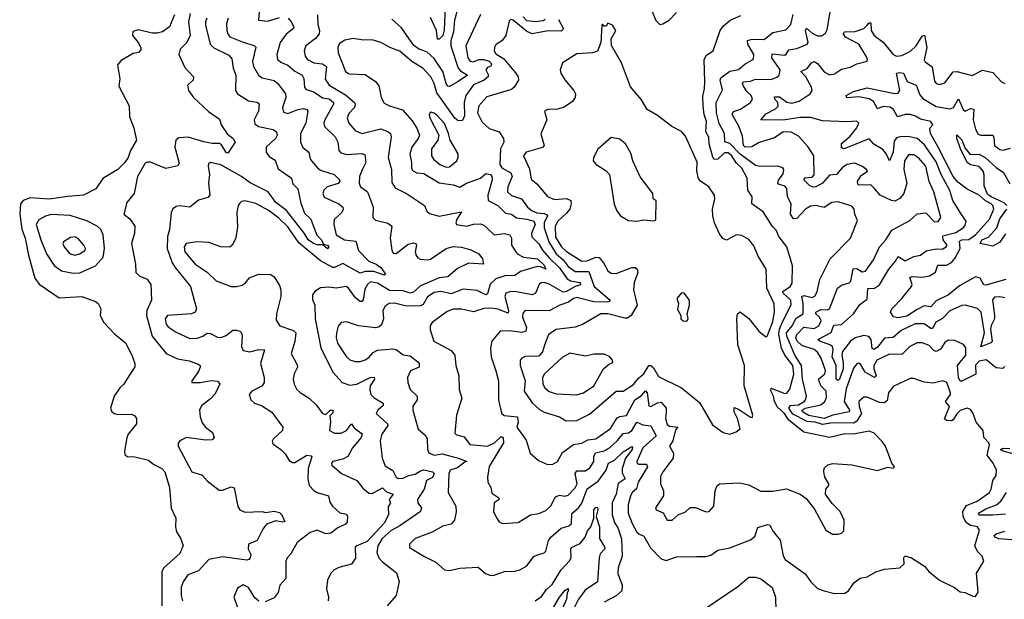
# Model space of a CAD drawing. Extents: x 1603745 to 1745082, y 385868 to 533966.
# Tile 274 of 646: x 1693964 to 1699692, y 430883 to 434257. Entities that reach past the tile are written whole.
import ezdxf

# ---------------------------------------------------------------- set-up
doc = ezdxf.new("R2010")
doc.units = 0

msp = doc.modelspace()

# ---------------------------------------------------------------- linework, layer by layer
at = {"layer": '0CON20XD'}
for points in [[(1695360.3, 434325), (1695353.3, 434253.3), (1695405, 434247.5), (1695475, 434269.2)], [(1696439.5, 434325), (1696434.3, 434195.7), (1696425, 434165.7), (1696404.1, 434144.1), (1696394.1, 434144.1), (1696389.2, 434195), (1696355, 434270.3)], [(1694865.9, 434285), (1694836.7, 434215), (1694795, 434185.6), (1694765, 434178.2), (1694735, 434178.2), (1694655, 434197.5), (1694622.7, 434187.3), (1694621.4, 434165), (1694653.1, 434125), (1694668.6, 434095), (1694668.9, 434081.1), (1694655, 434066), (1694625, 434060), (1694555, 434020), (1694534.3, 433995), (1694546.4, 433913.6), (1694540.7, 433870.7), (1694601.2, 433755), (1694603.9, 433693.9), (1694628.8, 433625), (1694643.3, 433555), (1694608.9, 433495), (1694595, 433454.2), (1694575, 433423.1), (1694534.7, 433385.3), (1694448.1, 433331.9), (1694407, 433273), (1694334.8, 433235.2), (1694245, 433227.4)], [(1694956.2, 434293.8), (1694946.5, 434245), (1694956.8, 434165), (1694936.8, 434125), (1694897.8, 434085), (1694890.4, 434055), (1694925, 433978.6), (1694975.8, 433924.2), (1694974.3, 433905), (1694940, 433875), (1694946, 433845), (1694975.7, 433805), (1695062.3, 433722.3), (1695127.4, 433677.4), (1695135.6, 433645), (1695172.1, 433592.1), (1695206, 433565), (1695218, 433545), (1695175, 433480), (1695165, 433484.3), (1695138.8, 433528.8), (1695127.3, 433537.3), (1695085, 433535.7), (1695035, 433545.3), (1694945, 433573.3), (1694891, 433569), (1694872.4, 433555), (1694867.1, 433515), (1694892.5, 433422.5), (1694884.2, 433405.8), (1694815, 433390.5), (1694725, 433428.2), (1694705, 433428.2), (1694695, 433421.8), (1694649.6, 433345), (1694629.4, 433245), (1694587.4, 433192.6), (1694570, 433125), (1694605, 433098), (1694634.5, 433054.5), (1694632.1, 433015), (1694615.6, 432955), (1694637.5, 432835), (1694640.6, 432785), (1694664, 432764), (1694705, 432746.9), (1694726.9, 432715), (1694730.9, 432625), (1694704.7, 432565), (1694701.2, 432535), (1694735.3, 432415), (1694815.7, 432315), (1694882.7, 432282.7), (1694950.5, 432270.5), (1695002.7, 432252.7), (1695014, 432245), (1695014.4, 432235), (1695005, 432208.6), (1694966, 432155), (1694966.7, 432145), (1695014.6, 432144.6), (1695077.8, 432157.8), (1695115, 432152.9), (1695128.5, 432138.5), (1695101.1, 432078.9), (1695075, 432050), (1695021.3, 432008.7), (1695010, 431985), (1695013.5, 431945), (1695025, 431910.6), (1695045, 431886.2), (1695085.7, 431855), (1695095.7, 431825), (1695085, 431811.9), (1695045, 431810), (1694934.6, 431825.4), (1694895.8, 431805), (1694886.8, 431793.2), (1694885.7, 431775), (1694965, 431625.6), (1695025, 431605.5), (1695055, 431573.3), (1695125, 431518.9), (1695145, 431518.5), (1695195, 431537.3), (1695212.2, 431532.2), (1695234.2, 431424.2), (1695245, 431404.6), (1695275, 431390.8), (1695375, 431394.5), (1695395, 431388), (1695445, 431395.6), (1695475, 431388.2), (1695488.8, 431375), (1695505.8, 431335), (1695495, 431331.5), (1695455, 431340.3), (1695400, 431320), (1695378.7, 431291.3), (1695345.6, 431225), (1695295.6, 431204.4), (1695293.3, 431175), (1695308.5, 431145), (1695305.5, 431125), (1695297.5, 431115), (1695285, 431112.2), (1695145, 431130.8), (1695065, 431115.9), (1695005, 431049.6), (1694943.1, 431025), (1694915.3, 430984.7), (1694904.6, 430955), (1694904.1, 430905), (1694912.1, 430875)], [(1695053.9, 434266.1), (1695046, 434245), (1695045.4, 434225), (1695072.5, 434115), (1695093.5, 434093.5), (1695180.3, 434050.3), (1695198.7, 434028.7), (1695205.4, 433975), (1695220.8, 433935), (1695220.5, 433845), (1695231.8, 433825), (1695295, 433784.7), (1695346.5, 433776.5), (1695357.8, 433767.8), (1695353.8, 433725), (1695329.1, 433675), (1695331.6, 433651.6), (1695354.2, 433635), (1695438.7, 433618.7), (1695458.9, 433605), (1695461.9, 433585), (1695452.2, 433565), (1695397.8, 433515), (1695398.5, 433485), (1695415, 433460.6), (1695449.8, 433439.8), (1695468.1, 433388.1), (1695545.4, 433335.4), (1695552.4, 433302.4), (1695583.3, 433273.3), (1695600, 433190), (1695621, 433131), (1695658.5, 433095), (1695666.5, 433075), (1695693.5, 433003.5), (1695720, 432975), (1695730.9, 432950.9), (1695755, 432945.2), (1695761.8, 432935), (1695755, 432924), (1695727, 432947), (1695695, 432946.1), (1695672.9, 432955), (1695643.3, 432975), (1695621.9, 433011.9), (1695516.6, 433146.6), (1695453.6, 433193.6), (1695409.1, 433255), (1695305, 433307.2), (1695255, 433343.5), (1695135, 433413.1), (1695075, 433425.7), (1695062.4, 433417.6), (1695060, 433405), (1695068.5, 433355), (1695063.6, 433305), (1695070.8, 433235), (1695058.2, 433221.8), (1695005, 433205.6), (1694955, 433165.8), (1694895, 433173.1), (1694875, 433169.2), (1694855, 433156), (1694845.6, 433135), (1694835.4, 433035.4), (1694824.2, 432995.8)], [(1695176.3, 434265), (1695167.6, 434235), (1695170, 434195), (1695174.8, 434174.8), (1695187.6, 434157.6), (1695265, 434125.2), (1695327.5, 434107.5), (1695337.4, 434097.4), (1695318.4, 434015), (1695324.7, 433985), (1695353.2, 433933.2), (1695375, 433918.9), (1695445, 433903.9), (1695466.4, 433885), (1695510.4, 433825), (1695513.2, 433805), (1695492.7, 433745), (1695499.2, 433719.2), (1695525, 433710.8), (1695582, 433735), (1695615, 433740.4), (1695633.8, 433735), (1695641.4, 433725), (1695628.6, 433655), (1695598.8, 433595), (1695597.1, 433545), (1695612.3, 433512.3), (1695646.2, 433486.2), (1695654.6, 433445), (1695696.7, 433395), (1695715, 433381.8), (1695792.9, 433355), (1695824.4, 433325), (1695826.9, 433315), (1695816.2, 433303.8), (1695753.6, 433285), (1695734.5, 433265), (1695727.8, 433245), (1695734.7, 433224.7), (1695820.6, 433185), (1695843.8, 433165), (1695846.3, 433153.7), (1695838.8, 433135), (1695794.2, 433094.2), (1695791.1, 433065), (1695805.6, 433005), (1695852.9, 432975), (1695918.8, 432968.8), (1695935, 432913.5), (1695995, 432851.3), (1696037.8, 432835), (1696065, 432815.3), (1696092, 432775), (1696085, 432770.6), (1696025, 432791), (1695975, 432790.7), (1695945, 432781.9), (1695845, 432837.7), (1695795, 432813.8), (1695785, 432815.2), (1695715, 432853.5), (1695589, 432959), (1695525, 433050.8), (1695472.2, 433102.2), (1695415, 433145.3), (1695338.1, 433188.1), (1695275, 433202.5), (1695255, 433198.6), (1695242.4, 433187.6), (1695234.6, 433175), (1695227.5, 433135), (1695231.5, 433051.5), (1695222.5, 432985), (1695201.1, 432945), (1695186.8, 432933.2), (1695135, 432934.7), (1695065, 432959.7), (1694995.3, 432964.7), (1694932.9, 432955), (1694920.8, 432935), (1694924.6, 432905), (1694985.3, 432835), (1695055, 432786.8), (1695106.4, 432736.4), (1695195, 432703.6), (1695225, 432703.6), (1695257.9, 432712.1), (1695276, 432724), (1695302, 432755), (1695354, 432776), (1695425, 432773.8), (1695445, 432760), (1695475, 432710.8), (1695483.1, 432685), (1695483.4, 432645), (1695457.3, 432545), (1695457.2, 432507.2), (1695477.5, 432475), (1695557.5, 432447.5), (1695570.5, 432435), (1695565.3, 432384.7), (1695544.4, 432315), (1695578.1, 432248.1), (1695579.5, 432235), (1695561.1, 432195), (1695555.6, 432165), (1695561.2, 432135), (1695576.7, 432105), (1695595, 432086.7), (1695648.1, 432055), (1695688.6, 432015), (1695726.2, 431965), (1695745, 431959.2), (1695770.6, 431985), (1695786.9, 431985), (1695785, 431968.6), (1695768.3, 431951.7), (1695773, 431917), (1695766.2, 431865), (1695795, 431850.4), (1695835, 431849.6), (1695866.4, 431865), (1695895, 431903.8), (1695910.9, 431880.9), (1695956.5, 431846.5), (1695950.7, 431825), (1695900.5, 431765), (1695873.2, 431715), (1695845, 431698.4), (1695786.2, 431685), (1695778, 431675), (1695779.2, 431665), (1695835.7, 431615), (1695925, 431575.6), (1695960.5, 431530.5), (1695995, 431500.4), (1696015, 431499.8), (1696075, 431531.4), (1696099, 431509), (1696136, 431495), (1696113.8, 431465), (1696122, 431445), (1696108, 431422), (1696109.1, 431375), (1696083.8, 431326.2), (1695985, 431219.1), (1695925, 431195.6), (1695915, 431186), (1695917.2, 431122.8), (1695895, 431087.5), (1695820.6, 431069.4), (1695794, 431055), (1695774.2, 431035), (1695754.4, 430995.6), (1695748.8, 430945), (1695761.2, 430895), (1695758.8, 430875)], [(1695525.9, 434265.9), (1695544.5, 434245), (1695560, 434215), (1695556.7, 434205), (1695515, 434173.3), (1695479.7, 434125), (1695460, 434055), (1695464.3, 434025), (1695487.5, 434007.5), (1695525, 433991.6), (1695565, 433956.4), (1695607.9, 433935), (1695617.8, 433915), (1695622, 433862), (1695630.1, 433850.1), (1695675, 433838), (1695725, 433803), (1695765, 433795.6), (1695789.5, 433775), (1695790.5, 433765), (1695739.1, 433675), (1695732.8, 433655), (1695736.9, 433635), (1695800.5, 433575), (1695815, 433543.3), (1695820.9, 433495), (1695831.9, 433481.9), (1695865, 433472.9), (1695955, 433478.5), (1695972.5, 433472.5), (1695977.8, 433425), (1695957.4, 433382.6), (1695941.9, 433345), (1695939.5, 433305), (1695947.1, 433285), (1695985, 433257.5), (1695991.9, 433245), (1696020.6, 433165), (1696018, 433105), (1696035, 433090), (1696105, 433072.5), (1696129.2, 433055), (1696120, 432985), (1696130, 432915), (1696137.7, 432897.7), (1696155, 432895.8), (1696225, 432950.7), (1696255, 432958.2), (1696268.8, 432955), (1696273.3, 432945), (1696265.4, 432905), (1696270, 432885), (1696280.3, 432870.3), (1696293.9, 432863.9), (1696335, 432859.3), (1696355, 432864.1), (1696445, 432924.7), (1696485, 432936.2), (1696535, 432933.3), (1696587.8, 432917.8), (1696634.7, 432894.7), (1696656.5, 432865), (1696662.5, 432835), (1696575, 432839.5), (1696511.2, 432808.8), (1696455, 432760.7), (1696405, 432754.1), (1696295, 432708.1)], [(1695695.8, 434285), (1695699.4, 434229.4), (1695708.8, 434195), (1695706.4, 434175), (1695685, 434146.7), (1695629.4, 434105), (1695618.5, 434075), (1695624.6, 434044.6), (1695638.6, 434025), (1695675, 434006.7), (1695725, 434000), (1695749.6, 433985), (1695741.4, 433911.4), (1695765.4, 433875), (1695859.8, 433819.8), (1695911.4, 433775), (1695915.6, 433765), (1695911.9, 433745), (1695878.9, 433711.1), (1695868.4, 433685), (1695878.7, 433655), (1695915, 433611.5), (1695955.4, 433595.4), (1696065, 433620.9), (1696106.3, 433606.3), (1696120.5, 433595), (1696126.2, 433575), (1696108.7, 433455), (1696127.3, 433385), (1696129.8, 433309.8), (1696148.6, 433278.6), (1696214, 433245), (1696320, 433175), (1696333, 433143), (1696349.1, 433129.1), (1696405, 433113.7), (1696535, 433138), (1696506.4, 433095), (1696501.9, 433075), (1696505.8, 433065.8), (1696565, 433056.1), (1696605, 433067.8), (1696645, 433068), (1696665, 433060.9), (1696684.2, 433044.2), (1696725.3, 433005.3), (1696785, 433012.9), (1696815.2, 433005.2), (1696826.1, 432986.1), (1696824.4, 432944.4), (1696858.5, 432895), (1696894.8, 432874.8), (1696976.2, 432865), (1697015, 432827.7), (1697025.5, 432804.5), (1696995, 432818.5), (1696975, 432820.5), (1696878.4, 432791.6), (1696845, 432768.6), (1696786, 432766), (1696735, 432749.3), (1696701.8, 432718.2), (1696685, 432660.8), (1696675, 432655.5), (1696625, 432681.1), (1696545, 432688.6), (1696475, 432661.9), (1696415, 432674.4), (1696375, 432669.1), (1696336.9, 432643.1), (1696310.8, 432599.2), (1696295, 432591.1), (1696215, 432589.6), (1696145, 432606.8), (1696114.2, 432605.8), (1696090.9, 432589.1), (1696076.4, 432565), (1696080.4, 432515), (1696068.8, 432481.2), (1696055, 432469.5), (1696033.6, 432463.6), (1695935.4, 432474.6), (1695865, 432498), (1695835, 432494.4), (1695816.7, 432473.3), (1695807.1, 432435), (1695805.8, 432405), (1695813.1, 432375), (1695864.5, 432294.5), (1695885, 432278.2), (1695915, 432267.6), (1695945, 432267.8), (1695975, 432277.3), (1695995, 432290.4), (1696020.1, 432319.9), (1696045, 432332.7), (1696135, 432341.5), (1696155, 432338.1), (1696195, 432305.5), (1696235, 432301.1), (1696280.5, 432265), (1696287.7, 432255), (1696288.9, 432235), (1696236.8, 432213.2), (1696220.9, 432175), (1696222.5, 432145), (1696235.6, 432105), (1696277.1, 432065), (1696276.2, 432045), (1696251.9, 432008.1), (1696250.5, 431985), (1696282.8, 431872.8), (1696320.9, 431840.9), (1696335, 431816.7), (1696337.5, 431755), (1696345, 431736), (1696375, 431722.7), (1696421.1, 431731.1), (1696523.5, 431703.5), (1696565.7, 431685), (1696555, 431682.9), (1696510.9, 431649.1), (1696469.4, 431635), (1696460, 431615), (1696457.8, 431505), (1696501.9, 431425), (1696503, 431393), (1696494.4, 431345), (1696475, 431321.1), (1696425, 431309.2), (1696363.5, 431273.5), (1696265, 431238), (1696231.4, 431205), (1696232, 431185), (1696315, 431133.9), (1696385, 431100), (1696435, 431055.7), (1696465, 431051.9), (1696524.2, 431064.2), (1696631.4, 431071.4), (1696674.6, 431034.6), (1696705, 431021.9), (1696725, 431023.3), (1696785, 431044.5), (1696845, 431047.1), (1696874, 431055), (1696913.4, 431076.6), (1696955, 431132.9), (1696978.2, 431141.8), (1697015, 431154.2), (1697025.6, 431164.4), (1697041.3, 431225), (1697053.6, 431245), (1697113.4, 431296.6), (1697158.9, 431311.1), (1697174.7, 431325), (1697176.9, 431383.1), (1697214.5, 431415.5), (1697235, 431443.1), (1697265, 431525.5), (1697328.5, 431571.5), (1697376.7, 431635), (1697390.4, 431675), (1697425, 431694.2), (1697475, 431741.6), (1697525, 431773.5), (1697529.9, 431769.9), (1697527.1, 431755), (1697489.3, 431705), (1697469.3, 431645), (1697469.5, 431619.5), (1697486.7, 431585), (1697445, 431556.7), (1697434, 431495), (1697410.5, 431445), (1697410.4, 431375), (1697425, 431331.2), (1697446.7, 431295), (1697465.3, 431235), (1697468.7, 431135), (1697445, 431066.7), (1697444.1, 431034.1), (1697469.7, 430965), (1697466.9, 430933.1), (1697435, 430902.9), (1697363.9, 430866.1)], [(1696645, 434286.7), (1696558.9, 434105), (1696572.2, 434035), (1696585.6, 434015), (1696605, 434011.6), (1696635, 434024.4), (1696665, 434025.2), (1696695, 434015.2), (1696704.7, 434005), (1696709.2, 433995), (1696705, 433985.8), (1696685, 433979.6), (1696675.4, 433965), (1696688.7, 433938.7), (1696688.8, 433925), (1696665.7, 433904.3), (1696605, 433878.5), (1696559.6, 433815), (1696550, 433775), (1696552.5, 433697.5), (1696539.6, 433670.4), (1696515, 433668.8), (1696495, 433684), (1696425, 433782.1), (1696390.5, 433830.5), (1696375.4, 433885.4), (1696356.9, 433925), (1696310.4, 433975), (1696245, 434013), (1696175, 434074), (1696122.9, 434092.9), (1696065, 434124.7), (1696015, 434140.3), (1695965, 434138.2), (1695905, 434147.9), (1695855, 434138.2), (1695822.9, 434117.1), (1695815.3, 434094.7), (1695816.9, 434065), (1695858.9, 433955), (1695881.9, 433941.9), (1695975, 433938.7), (1696035, 433896.4), (1696052.9, 433872.9), (1696066.2, 433805), (1696085, 433771.4), (1696114.7, 433754.7), (1696191.7, 433731.7), (1696247.8, 433667.8), (1696274.2, 433625), (1696289.7, 433585), (1696282.8, 433565), (1696245.6, 433514.4), (1696233.4, 433475), (1696243.3, 433425), (1696242.8, 433395), (1696249.5, 433379.5), (1696274.5, 433365.5), (1696315, 433360.9), (1696405, 433307.5), (1696485.3, 433295.3), (1696525, 433282.9), (1696564.1, 433305.9), (1696644.2, 433335), (1696675, 433360.9), (1696702.2, 433355), (1696710.4, 433345), (1696713.4, 433325), (1696687.9, 433235), (1696688.8, 433205), (1696745.2, 433175.2), (1696790.7, 433130.7), (1696825, 433125.9), (1696855, 433103.5), (1696915, 433096.7), (1696955.3, 433085), (1696963.8, 433065), (1696942.2, 433015), (1696943.2, 432993.2), (1696985, 432951.5), (1697006.4, 432915), (1697045, 432871.3), (1697105, 432813.2), (1697148.7, 432748.7), (1697167.7, 432737.7), (1697225, 432727.1), (1697226.2, 432713.8), (1697195, 432704.8), (1697145, 432675.2), (1697125, 432670.8), (1697045, 432717.8), (1697015, 432726.5), (1696997.5, 432725), (1696987.1, 432715), (1696965, 432665.8), (1696945.3, 432654.7), (1696845, 432674.8), (1696815, 432673.5), (1696792.2, 432665), (1696786.9, 432645), (1696807.3, 432565), (1696805, 432548.1), (1696745, 432572.8), (1696705, 432578.6), (1696664.8, 432575.2), (1696605, 432555.9), (1696535, 432572.7), (1696485, 432571.8), (1696451.5, 432558.5), (1696362.9, 432495), (1696351.4, 432475), (1696352.1, 432452.1), (1696374.3, 432385), (1696475, 432331.2), (1696496.5, 432305), (1696502.2, 432245), (1696518.1, 432185), (1696520.6, 432105), (1696535.9, 432054.1), (1696505.6, 431954.4), (1696495, 431851.2), (1696505, 431841.5), (1696550, 431830), (1696583.8, 431783.8), (1696686, 431775), (1696726.1, 431793.9), (1696765, 431830.4), (1696776.7, 431825), (1696778.1, 431795), (1696695, 431656.7), (1696685.7, 431595), (1696687.5, 431565), (1696704.3, 431535), (1696710.7, 431500.7), (1696751.2, 431475), (1696753.8, 431465), (1696724.3, 431445), (1696720, 431395), (1696737.1, 431357.1), (1696753.8, 431335), (1696772.5, 431325), (1696865, 431330), (1696935, 431374.2), (1696985, 431382.9), (1697025, 431400), (1697055, 431427.5), (1697081, 431479), (1697105, 431490), (1697135, 431484.7), (1697155, 431489.3), (1697195, 431532.5), (1697206.6, 431555), (1697196.5, 431615), (1697205, 431632), (1697255, 431631.3), (1697281.2, 431648.8)], [(1696508, 434302), (1696493.7, 434255), (1696488.7, 434185), (1696472.8, 434135), (1696471.5, 434105), (1696514.7, 433974.7), (1696528.6, 433958.6), (1696569.2, 433935), (1696515, 433897.1), (1696465, 433868.2), (1696455, 433869.1), (1696444.8, 433884.8), (1696425.7, 433955.7), (1696375, 434030.3), (1696335, 434067.2), (1696285, 434086.6), (1696256.3, 434106.3), (1696185, 434209.5), (1696130, 434260)], [(1697098.9, 434258.9), (1697126.8, 434203.2), (1697115, 434190), (1697037.9, 434192.1), (1696945, 434174.7), (1696915, 434187.4), (1696835, 434254.4), (1696821.9, 434258.1), (1696812.2, 434247.8), (1696792.5, 434165), (1696770, 434135), (1696735, 434110.8), (1696725.6, 434095), (1696723.8, 434075), (1696735, 434059.1), (1696779.8, 434029.8), (1696848.6, 433948.6), (1696864.2, 433925), (1696866.2, 433905), (1696841.4, 433865), (1696825, 433850.6), (1696682.4, 433807.6), (1696634.4, 433755), (1696627.8, 433715), (1696655, 433660.8), (1696695, 433622.9), (1696754.3, 433604.3), (1696778, 433565), (1696780.8, 433545), (1696761.2, 433505), (1696756.7, 433415), (1696769.1, 433395), (1696820.8, 433365), (1696829.7, 433345), (1696803.8, 433285), (1696801.1, 433255), (1696825, 433233.8), (1696883.6, 433213.6), (1696918.4, 433165), (1696945.9, 433145), (1696972.3, 433132.3), (1697015, 433128.5), (1697030.8, 433120.8), (1697034.7, 433115), (1697015.7, 433075), (1697014.9, 433045), (1697043.2, 432963.2), (1697085.5, 432895), (1697125, 432859.8), (1697155, 432820.5), (1697195, 432791.9), (1697275, 432791.8), (1697305.3, 432705), (1697400, 432625), (1697390.8, 432615), (1697377.7, 432612.3), (1697305, 432615.5), (1697205, 432640.2), (1697185, 432634.7), (1697157.5, 432612.5), (1697107.1, 432595), (1697045, 432562.1), (1696905, 432564.4), (1696891.8, 432548.2), (1696890, 432525), (1696912.2, 432465), (1696908.8, 432445), (1696885, 432436.2), (1696814.2, 432445.8), (1696760, 432445), (1696711.1, 432385), (1696703.3, 432345), (1696707.5, 432295), (1696733.2, 432213.2), (1696749.1, 432155), (1696750.4, 432045), (1696766.6, 431966.6), (1696783.2, 431953.2), (1696859.2, 431945), (1696864.2, 431915), (1696855.6, 431885), (1696910.2, 431810.2), (1696933.1, 431735), (1696982.2, 431692.2), (1697035, 431668.9), (1697065, 431670), (1697092.5, 431685), (1697121.5, 431738.5), (1697185, 431784.4), (1697235, 431791.9), (1697268.9, 431811.1), (1697315, 431817.5), (1697401.8, 431878.2), (1697439.6, 431940.4), (1697455, 431948.4), (1697495, 431953.5), (1697543.4, 432045), (1697580.6, 432069.4), (1697605, 432096.5), (1697615.2, 432085), (1697625, 432010), (1697635, 432006.2), (1697675, 432027.5), (1697695, 432030), (1697724.3, 431995), (1697725.2, 431975.2), (1697721.2, 431935), (1697731, 431901), (1697745, 431891.9), (1697792.5, 431885), (1697779.8, 431870.2), (1697763.5, 431806.5), (1697744.3, 431775), (1697768.5, 431735), (1697765.5, 431705), (1697705.6, 431625), (1697692.1, 431597.9), (1697691.5, 431555), (1697708.9, 431515), (1697710, 431485), (1697663.3, 431415), (1697667.5, 431405), (1697707.1, 431387.1), (1697731.4, 431345), (1697760, 431345), (1697794.2, 431375.8), (1697836.5, 431393.5), (1697865, 431418.1), (1697895, 431416.9), (1697955, 431392), (1697975, 431394.5), (1698002.9, 431425), (1698010.8, 431515), (1698018.8, 431541.2), (1698035, 431555.8), (1698151.3, 431561.3), (1698205, 431549.2), (1698275, 431513.1), (1698345, 431512), (1698425, 431527.1), (1698505, 431495.7), (1698539.7, 431469.7), (1698588.7, 431408.7), (1698652.9, 431285), (1698692.8, 431262.8)], [(1697021.2, 434258.8), (1697008.8, 434251.2), (1696965, 434244.5), (1696915, 434250), (1696893.3, 434273.3)], [(1697639.2, 434315), (1697665, 434252.5), (1697688.3, 434228.3)], [(1697688.3, 434228.3), (1697705, 434232.5), (1697742.5, 434255), (1697785, 434298)], [(1698692.8, 431262.8), (1698725, 431263.1), (1698745, 431269.2), (1698757.5, 431282.5), (1698760.5, 431345), (1698736.2, 431395), (1698690.8, 431440.8), (1698651.4, 431495), (1698653.3, 431525), (1698671.2, 431545), (1698672, 431555), (1698648.8, 431595), (1698641.2, 431625), (1698643.9, 431646.1), (1698665, 431666.7), (1698695, 431673.8), (1698805, 431666), (1698955, 431634), (1699015, 431653.3), (1699045, 431647.5), (1699052.5, 431655), (1699037.5, 431675), (1699000, 431775), (1698982, 431802), (1698935, 431850), (1698905, 431862.2), (1698815.3, 431844.7), (1698765, 431847.5), (1698675, 431825.3), (1698526.3, 431856.3), (1698437.2, 431927.2), (1698414.2, 431965), (1698371.7, 432001.7), (1698355.2, 432035.2), (1698349.4, 432065), (1698333.6, 432096.4), (1698335, 432112.9), (1698415, 432081.7), (1698426.6, 432083.4), (1698445, 432105.6), (1698466.7, 432193.3), (1698461.2, 432245), (1698415.1, 432305), (1698395.7, 432345), (1698380, 432425), (1698384.2, 432455.8), (1698400.7, 432499.3), (1698451.7, 432598.3), (1698449.5, 432625), (1698406, 432665), (1698403.3, 432675), (1698446.9, 432705), (1698457, 432723), (1698460, 432825), (1698426.9, 432935), (1698381.1, 432995), (1698365, 433031.9), (1698343.1, 433053.1), (1698289.2, 433139.2), (1698224.1, 433185), (1698225.5, 433225), (1698200.9, 433265), (1698195.3, 433335), (1698165, 433392.5), (1698132.9, 433422.9), (1698107.3, 433465), (1698085, 433482.4), (1698065, 433481.2), (1698025, 433444.3), (1698005, 433443.9), (1697996.3, 433456.3), (1697975.2, 433535), (1697973.7, 433573.7), (1697955.2, 433605.2), (1697959.5, 433665), (1697946.8, 433705), (1697940.9, 433755), (1697938.1, 433811.9), (1697948.4, 433855), (1697950, 433895), (1697945.3, 434025), (1697959.9, 434050.1), (1697998.1, 434075), (1698040, 434195), (1698058.3, 434221.7), (1698096.3, 434253.7), (1698158.9, 434281.1)], [(1699525, 430900), (1699540, 430925), (1699530, 431035), (1699572.5, 431105), (1699563.6, 431133.6), (1699535, 431162.5), (1699520, 431195), (1699547.5, 431285), (1699535, 431305.5), (1699495, 431312.9), (1699470.4, 431330.4), (1699453.4, 431363.4), (1699450.4, 431395), (1699471.2, 431428.8), (1699534.3, 431455), (1699605.4, 431505), (1699615.4, 431525), (1699625.3, 431575), (1699644.6, 431605), (1699646.2, 431635), (1699626.7, 431675), (1699592.9, 431722.9), (1699605, 431783.3), (1699602.3, 431795), (1699573.1, 431825), (1699568, 431865), (1699528, 431915), (1699511.4, 431965), (1699495, 431988), (1699475, 431995.7), (1699435, 431981.6), (1699415, 431963.1), (1699395, 431927.3), (1699385, 431921.9), (1699356, 431925), (1699343.1, 431933.1), (1699372.4, 432005), (1699350.3, 432035), (1699378.8, 432075), (1699379.7, 432085), (1699357.5, 432145), (1699335, 432155.7), (1699277.6, 432142.4), (1699225, 432146.4), (1699165, 432168.5), (1699145, 432168.5), (1699045, 432122.2), (1699018.5, 432085), (1699010, 432040), (1698995, 432026.7), (1698965, 432028.2), (1698895, 432060.9), (1698875, 432060), (1698845.3, 432034.7), (1698847.3, 432005), (1698860.6, 431965), (1698835, 431919.5), (1698815, 431908), (1698695, 431909.8), (1698635, 431901.5), (1698591.9, 431915), (1698545, 431919), (1698461.3, 431961.3), (1698439.4, 431995), (1698447.9, 432012.1), (1698494.5, 432015.5), (1698527.1, 432035), (1698536.4, 432045), (1698540.3, 432065), (1698517.2, 432165), (1698512, 432245), (1698473, 432305), (1698444.3, 432375), (1698426.5, 432415), (1698424.4, 432435), (1698457, 432475), (1698480.7, 432519.3), (1698521.7, 432545), (1698522.7, 432605), (1698514.1, 432645.9), (1698527.9, 432652.1), (1698575, 432640), (1698591.1, 432648.9), (1698604, 432675), (1698619.2, 432745), (1698678.8, 432865), (1698798.1, 432985), (1698838.1, 433088.1), (1698823.1, 433125), (1698818.5, 433155), (1698805, 433171.4), (1698725, 433197.8), (1698687.9, 433192.1), (1698645, 433164.4), (1698596.3, 433176.3), (1698565, 433171.5), (1698535, 433153.5), (1698485, 433099.6), (1698465, 433098.2), (1698449.1, 433125), (1698452.6, 433185), (1698431.2, 433225), (1698426.4, 433275), (1698415, 433287.3), (1698378.9, 433298.9), (1698374.4, 433305), (1698377.6, 433322.4), (1698405, 433360), (1698408.6, 433385), (1698403.8, 433395), (1698375.4, 433405.4), (1698273, 433403), (1698245, 433408.2), (1698155, 433473.9), (1698095, 433536), (1698066.2, 433546.2), (1698064, 433595), (1698033.2, 433653.2), (1698017.7, 433715), (1698015.7, 433774.3), (1698052.1, 433847.9), (1698039.4, 433905), (1698042.3, 433917.7), (1698095, 433957.1), (1698145, 433966.1), (1698182.2, 433997.8), (1698232.2, 434027.8), (1698235.4, 434055), (1698200, 434115), (1698197.5, 434135), (1698225, 434144.2), (1698295, 434142.2), (1698345, 434182.8), (1698421.9, 434198.1), (1698450.1, 434229.9), (1698463.4, 434286.6)], [(1698936.7, 433275), (1698915, 433295.5), (1698845, 433294), (1698839, 433299), (1698837.6, 433315), (1698860.2, 433349.8), (1698895.6, 433375), (1698891.1, 433385), (1698863.1, 433405), (1698822.2, 433422.2), (1698775, 433414.1), (1698749.4, 433395), (1698715, 433355.3), (1698675, 433351.4), (1698633.8, 433306.2), (1698595, 433283.7), (1698581.7, 433281.7), (1698560, 433290), (1698524.8, 433325.2), (1698532.7, 433337.3), (1698575, 433340.9), (1698585, 433353.5), (1698583.8, 433463.8), (1698548.3, 433518.3), (1698495, 433579.5), (1698453, 433603), (1698405.2, 433604.8), (1698355, 433568.9), (1698265, 433541.3), (1698223.8, 433516.2), (1698185, 433515.1), (1698174.2, 433525), (1698169.8, 433579.8), (1698148, 433638), (1698109.8, 433705), (1698116.7, 433723.3), (1698156.7, 433736.7), (1698216, 433775), (1698227.1, 433795), (1698220, 433815), (1698196.7, 433836.7), (1698175, 433869.6), (1698169.8, 433885), (1698173.1, 433895), (1698215, 433899.7), (1698245, 433910.5), (1698335, 433909.7), (1698368.3, 433921.7), (1698382.9, 433935), (1698387.8, 433965), (1698339, 434035), (1698342, 434058), (1698415, 434051), (1698423.8, 434056.2), (1698437.6, 434082.4), (1698485, 434088.3), (1698545.7, 434114.3), (1698551.3, 434125), (1698535.7, 434195), (1698541.7, 434208.3), (1698575, 434179), (1698605, 434162.7), (1698627.8, 434162.2), (1698651.3, 434178.7), (1698661.7, 434198.3), (1698679.6, 434300.4)], [(1698095, 431844.5), (1698132.4, 431857.6), (1698156, 431875), (1698140.7, 431935), (1698120, 431975), (1698121.1, 431998.9), (1698145, 431990), (1698215, 431943.8), (1698225, 431942.5), (1698228.8, 431955), (1698179.2, 432125), (1698180, 432245), (1698142.7, 432365), (1698136.2, 432515), (1698140, 432545), (1698155, 432557.5), (1698205, 432518), (1698263.9, 432443.9), (1698305, 432412), (1698315, 432418), (1698345, 432499.5), (1698355.2, 432555.2), (1698352.8, 432602.8), (1698310, 432695), (1698306.1, 432805), (1698259.8, 432879.8), (1698235, 432940), (1698205, 432977.8), (1698165, 433000.8), (1698135, 433004), (1698075, 432973.3), (1698055, 432983.8), (1698035, 433010), (1698005.8, 433075), (1697997.1, 433115), (1697994.2, 433155), (1698008, 433215), (1698005.8, 433235.8), (1697973.8, 433285), (1697925, 433317.8), (1697912.7, 433332.7), (1697904, 433375), (1697905, 433427.5), (1697838.2, 433578.2), (1697815, 433605.6), (1697757.5, 433635), (1697675, 433700), (1697615, 433734.5), (1697580.6, 433790.6), (1697516.9, 433866.9), (1697465.5, 434005), (1697407.6, 434107.6), (1697404.2, 434145.8), (1697431.2, 434195), (1697412.5, 434225), (1697385, 434237.5), (1697375, 434220), (1697365, 434220), (1697355, 434230), (1697350, 434225), (1697345.8, 434125), (1697325.7, 434074.3), (1697295.7, 434064.3), (1697205, 434059.1), (1697122.5, 434005), (1697109.2, 433965), (1697111.4, 433945), (1697136.2, 433906.2), (1697188.6, 433845), (1697198, 433825), (1697195.9, 433804.1), (1697179.4, 433780.6), (1697132.2, 433747.8), (1697095, 433737.1), (1697035, 433733.8), (1697016.7, 433725), (1697030, 433675), (1696996.6, 433593.4), (1697014.4, 433525), (1697005, 433513.1), (1696911.4, 433485), (1696895.6, 433465), (1696929.6, 433389.6), (1696938.8, 433328.8), (1696972.1, 433302.1), (1697035, 433228.5), (1697075, 433210.9), (1697145, 433217.1), (1697170, 433205), (1697172.5, 433185), (1697164.7, 433155), (1697145, 433130), (1697094.3, 433085), (1697078.3, 433055), (1697080.8, 432990.8), (1697115.7, 432935.7), (1697145, 432907.7), (1697235, 432852.1), (1697265, 432853.3), (1697315, 432875.3), (1697335, 432872.2), (1697361.1, 432841.1), (1697384.7, 432794.7), (1697405, 432781.9), (1697435, 432780.4), (1697525, 432815.5), (1697545, 432814.3), (1697555.6, 432805), (1697560, 432785), (1697539.5, 432725), (1697535.5, 432684.5), (1697555.4, 432595), (1697520.8, 432535), (1697499.9, 432520.1), (1697485, 432519.2), (1697384.8, 432544.8), (1697345, 432545.3), (1697237.4, 432482.6), (1697195, 432467.3), (1697085, 432453.2), (1697040.9, 432425), (1697017.4, 432362.6), (1697005, 432324.3), (1696985, 432299.1), (1696905, 432296.2), (1696885, 432287.8), (1696875.6, 432275), (1696875.4, 432245), (1696905.2, 432155.2), (1696899.1, 432095), (1696946.2, 432026.2), (1696988.5, 431988.5), (1697015, 431972.7), (1697105.3, 431945.3), (1697142.6, 431922.6), (1697205, 431923.2), (1697279, 431961), (1697435, 432095.6), (1697475, 432095.6), (1697535, 432134.5), (1697566.6, 432173.4), (1697596, 432195), (1697625, 432244.6), (1697635, 432244.7), (1697651, 432231), (1697680.2, 432180.2), (1697814.5, 432114.5), (1697918.7, 432028.7), (1697995, 431899.2), (1698056.2, 431855), (1698095, 431844.5)], [(1699634.8, 432535.2), (1699635.2, 432515), (1699615, 432477.5), (1699611.1, 432455), (1699621.4, 432385), (1699614.3, 432375.7), (1699555, 432353.3), (1699577.1, 432435), (1699557.4, 432555), (1699535, 432576.2), (1699466.3, 432596.3), (1699445, 432593.5), (1699375, 432563.1), (1699331.6, 432518.4), (1699294, 432496), (1699275, 432458.8), (1699265, 432458.9), (1699225, 432487.4), (1699172.8, 432487.2), (1699092.4, 432447.6), (1699045, 432408), (1698995, 432403.3), (1698955, 432350.5), (1698935, 432337.2), (1698924, 432344), (1698917, 432395), (1698903.8, 432413.8), (1698875, 432418.4), (1698825.1, 432404.9), (1698797.4, 432385), (1698751, 432325), (1698746.7, 432305), (1698755, 432260), (1698753.8, 432225), (1698732.9, 432165), (1698725, 432157.1), (1698714.1, 432164.1), (1698713.5, 432245), (1698691.1, 432295), (1698696.2, 432335), (1698691.7, 432355), (1698677.9, 432365), (1698618.6, 432385), (1698607.5, 432395), (1698684.6, 432435.4), (1698700.1, 432479.9), (1698745, 432482.9), (1698815.6, 432545), (1698851, 432599), (1698895, 432631.1), (1698898.3, 432691.7), (1698936, 432695), (1698966.7, 432713.3), (1699019.6, 432805), (1699059.3, 432850.7), (1699075, 432878.5), (1699116.1, 432853.9), (1699165, 432878.4), (1699205, 432886.9), (1699237.8, 432912.2), (1699295, 432923.3), (1699329.5, 432920.5), (1699354.5, 432935), (1699359.3, 432945), (1699335.5, 432975), (1699335, 432998.8), (1699410.9, 433019.1), (1699453.3, 433045), (1699465, 433059.2), (1699469.5, 433085), (1699443.3, 433123.3), (1699392.6, 433205), (1699375, 433262.9), (1699325.4, 433355.4), (1699295, 433429.2), (1699227.9, 433527.9), (1699185.9, 433565), (1699133.2, 433576.8), (1699085, 433576), (1699065, 433569.1), (1699050.3, 433549.7), (1699044.8, 433485.2), (1699025, 433436), (1699006.9, 433475), (1698985, 433501.8), (1698932.7, 433532.7), (1698905, 433562.9), (1698765, 433507.8), (1698755, 433505.4), (1698745, 433512.2), (1698744.4, 433535.6), (1698795, 433578.9), (1698835, 433628.5), (1698845.3, 433655), (1698835, 433667.1), (1698775, 433662.7), (1698635, 433667.6), (1698565, 433688), (1698505, 433688.3), (1698405, 433672.3), (1698276.2, 433675), (1698305, 433708.4), (1698361.3, 433738.7), (1698375.5, 433754.5), (1698374.4, 433774.4), (1698356.8, 433795), (1698355, 433808.9), (1698385, 433807.6), (1698427.4, 433777.4), (1698455, 433771.9), (1698498, 433782), (1698563.2, 433825), (1698574.2, 433845), (1698570.8, 433865), (1698537.3, 433925), (1698507.5, 433955), (1698545, 433972.3), (1698570.5, 434005), (1698585, 434013.5), (1698605, 434001.1), (1698645, 433953.2), (1698675, 433936.4), (1698705, 433942.5), (1698745, 433969.4), (1698795, 433980), (1698835, 434000), (1698893.3, 434015), (1698895.6, 434025), (1698887.7, 434045), (1698845, 434114), (1698768.5, 434155), (1698754.2, 434175.8), (1698763.4, 434186.6), (1698825, 434187.5), (1698874.8, 434205.2), (1698895, 434224.5), (1698905, 434238.2), (1698915, 434239.4), (1698918.4, 434195), (1698935, 434164.1), (1698986.7, 434126.7), (1699044.7, 434055), (1699065, 434044.7), (1699095, 434048.2), (1699145.4, 434074.6), (1699178.8, 434105), (1699215, 434160.8), (1699226.9, 434166.9), (1699241.7, 434095), (1699225, 434023.3), (1699231.7, 434011.7), (1699271.8, 433981.8), (1699285, 433898.8), (1699295.5, 433885.5), (1699315, 433880.6), (1699345, 433888.6), (1699395, 433953.6), (1699415, 433954.6), (1699505, 433932.2), (1699565, 433962.5), (1699625, 433948.8), (1699675, 433896.2), (1699695, 433886.2)], [(1699700, 432745), (1699585, 432711.3), (1699573.6, 432713.6), (1699552.2, 432752.2), (1699525, 432759.5), (1699431.9, 432708.1), (1699367.1, 432655), (1699295, 432620), (1699265, 432586.5), (1699225, 432590.6), (1699185, 432569.3), (1699125, 432532), (1699075, 432522.2), (1699047.9, 432527.9), (1699030, 432555), (1699037.1, 432575), (1699095, 432633.8), (1699152.7, 432705), (1699155.9, 432715.9), (1699142.7, 432757.3), (1699155, 432762.5), (1699215, 432758.9), (1699256, 432766), (1699291.7, 432788.3), (1699305, 432829.1), (1699355, 432827.7), (1699385, 432843.5), (1699405, 432866.3), (1699435.4, 432925), (1699431.5, 432968.5), (1699445, 432975.4), (1699485, 432977.2), (1699524.8, 433005), (1699605, 433096.4), (1699631.1, 433155), (1699626.1, 433175), (1699615.8, 433185), (1699582.7, 433202.7), (1699545, 433234.8), (1699475, 433269.6), (1699421, 433311), (1699395, 433344.7), (1699308.1, 433515), (1699262.3, 433595), (1699259.2, 433625), (1699275.6, 433645), (1699264, 433665), (1699205, 433677.6), (1699175, 433696.2), (1699145, 433704.3), (1699114.5, 433705.5), (1699071.5, 433691.5), (1699048.1, 433735), (1699028.5, 433748.5), (1698988, 433752), (1698955, 433738.9), (1698930.8, 433780.8), (1698905, 433796.2), (1698845, 433807.5), (1698775, 433802.5), (1698772, 433815), (1698815, 433839.7), (1698895, 433860.8), (1699055, 433828.3), (1699075, 433828.9), (1699083.6, 433845), (1699064.1, 433945.9), (1699085, 433950.4), (1699105.6, 433945), (1699127, 433897), (1699180, 433875), (1699199.9, 433819.9), (1699217.9, 433797.9), (1699295, 433752.3), (1699377.7, 433737.7), (1699395.9, 433745), (1699425, 433795.6), (1699452.7, 433735), (1699463.8, 433725), (1699495, 433740.2), (1699515, 433735.6), (1699511.4, 433675), (1699525, 433620.6), (1699540.3, 433590.3), (1699555, 433584.7), (1699624.7, 433584.7), (1699631.7, 433571.7), (1699635.6, 433525), (1699665, 433501.5), (1699685, 433496.7), (1699728.3, 433508.3)], [(1696445, 433399), (1696465, 433400.8), (1696506.9, 433435), (1696515.4, 433455), (1696515.3, 433475.3), (1696468.8, 433555), (1696459.6, 433595), (1696435, 433651.8), (1696395, 433697.9), (1696375, 433713.1), (1696355, 433719.2), (1696345.7, 433705), (1696350.9, 433685), (1696402.5, 433585), (1696396.7, 433555), (1696359.5, 433505), (1696360, 433465), (1696372, 433445), (1696409.2, 433415), (1696445, 433399)], [(1697555, 433084.2), (1697595, 433091.9), (1697654, 433086), (1697665, 433092.5), (1697667.5, 433205), (1697650, 433215), (1697646.7, 433245), (1697573, 433343), (1697530.8, 433435), (1697520.3, 433480.3), (1697487.5, 433535), (1697455, 433561.4), (1697405, 433570.8), (1697326.6, 433503.4), (1697302, 433455), (1697301.2, 433435), (1697315.7, 433415.7), (1697375, 433377.1), (1697395.8, 433355), (1697423, 433183), (1697438.8, 433145), (1697460, 433115), (1697505, 433088.8), (1697555, 433084.2)], [(1699706.6, 433175), (1699691.8, 433191.8), (1699615, 433225.1), (1699595, 433241.5), (1699575, 433289.2), (1699574.1, 433354.1), (1699568, 433375), (1699545, 433402.5), (1699495, 433411.9), (1699475.7, 433425), (1699436.9, 433505), (1699415, 433566.7), (1699415, 433587.5), (1699445, 433557.8), (1699462, 433512), (1699493, 433473), (1699545, 433474.2), (1699580.6, 433455), (1699645, 433396.1), (1699686.8, 433366.8), (1699725, 433302.1)], [(1699695, 432237.5), (1699683, 432227), (1699645, 432230), (1699587.3, 432277.3), (1699545, 432269.2), (1699523.8, 432246.2), (1699526.1, 432193.9), (1699445, 432153.7), (1699435, 432154), (1699426.3, 432175), (1699419.6, 432245), (1699468.1, 432305), (1699467.4, 432347.4), (1699455, 432365.7), (1699405, 432390.6), (1699365, 432391.1), (1699345, 432378.9), (1699321.4, 432338.6), (1699295, 432326.7), (1699281.4, 432331.4), (1699255, 432360), (1699215, 432375.5), (1699185, 432376.2), (1699143.1, 432355), (1699095, 432308.2), (1699025, 432309.6), (1698950.7, 432275), (1698933.2, 432245), (1698933.3, 432225), (1698946, 432185), (1698936.4, 432173.6), (1698881.9, 432205), (1698855, 432252.5), (1698845, 432257.5), (1698835, 432254.2), (1698815, 432228), (1698772.3, 432107.7), (1698760.6, 432035), (1698792.1, 431985), (1698788.8, 431975), (1698695, 431955.3), (1698645, 431936.1), (1698553.9, 431953.9), (1698517.2, 431975), (1698516, 431985), (1698533.1, 431995), (1698624.8, 432014.8), (1698648.6, 432035), (1698657.3, 432057.3), (1698655.6, 432095), (1698625.4, 432125.4), (1698611.1, 432165), (1698647.8, 432195), (1698652.7, 432215), (1698626.7, 432286.7), (1698605, 432322.6), (1698585, 432337.8), (1698515, 432360.2), (1698487.4, 432385), (1698479.9, 432405), (1698486, 432425), (1698525, 432466.5), (1698585, 432460), (1698612.8, 432475), (1698625.8, 432505), (1698617.7, 432525), (1698596.4, 432545), (1698595.9, 432555), (1698625, 432569.9), (1698662, 432568), (1698675, 432574.7), (1698722.5, 432695), (1698745, 432712.1), (1698790, 432725), (1698799.6, 432735), (1698813.6, 432806.4), (1698835, 432808.9), (1698865, 432788.9), (1698885, 432793.8), (1698930.1, 432859.9), (1698965.3, 432934.7), (1699001.9, 432975), (1699037.1, 433032.9), (1699142, 433088), (1699185, 433126.4), (1699235, 433131.9), (1699285, 433079.5), (1699306.7, 433083.3), (1699321.9, 433105), (1699281.8, 433255), (1699255.3, 433315), (1699235.2, 433405), (1699195, 433450.7), (1699165, 433471.3), (1699135, 433469.6), (1699110.6, 433435), (1699106.9, 433385), (1699125.7, 433305), (1699108.2, 433245), (1699084, 433216), (1699055, 433200), (1699035, 433204.5), (1698970, 433235), (1698936.7, 433275)], [(1694245, 433227.4), (1694135, 433213), (1694025, 433219.5), (1693984.4, 433205), (1693969.6, 433185), (1693964.4, 433125.6), (1693976.9, 433036.9), (1693996.6, 432985), (1694015, 432885.8), (1694052.2, 432752.2), (1694077.5, 432717.5), (1694195, 432638.9), (1694325, 432645.7), (1694405, 432616), (1694420, 432605), (1694435.7, 432575), (1694432.5, 432535), (1694454, 432495), (1694515, 432428.6), (1694581.9, 432375), (1694620.8, 432295), (1694634, 432255), (1694634, 432236), (1694588, 432165), (1694570, 432135), (1694546, 432115), (1694514.4, 432065), (1694493.1, 431995), (1694500, 431975), (1694515.7, 431965.7), (1694535, 431960), (1694615, 431960.8), (1694635, 431951.2), (1694644.2, 431935), (1694644.2, 431905), (1694595.6, 431845), (1694586.8, 431823.2), (1694574, 431745), (1694576.1, 431726.1), (1694590, 431715), (1694635, 431712.2), (1694713.9, 431693.9), (1694745, 431667.8), (1694790.6, 431645), (1694807.9, 431625), (1694835.8, 431535), (1694845.9, 431414.1), (1694873.5, 431355), (1694870.8, 431305), (1694875.9, 431275.9), (1694899.7, 431239.7), (1694916.1, 431196.1), (1694895, 431150), (1694802.6, 431067.4), (1694790.8, 431045), (1694791.2, 430845)], [(1694275, 432782.6), (1694315, 432784.3), (1694405, 432824.2), (1694449.6, 432875), (1694458.6, 432925), (1694450.4, 433005), (1694436.5, 433036.5), (1694415, 433055.7), (1694355, 433086.4), (1694257.7, 433117.7), (1694147.4, 433122.6), (1694115, 433113.8), (1694075, 433092.7), (1694059.3, 433065), (1694086.8, 432975), (1694119.5, 432895), (1694165.9, 432825.9), (1694208, 432795), (1694275, 432782.6)], [(1699699.7, 433010.3), (1699665, 432962.5), (1699625, 432938.9), (1699552, 432955), (1699560.9, 432975), (1699599.3, 432990.7), (1699647.8, 433045), (1699665, 433098.4), (1699705.9, 433154.1)], [(1694285, 432886.2), (1694315, 432894.6), (1694344.4, 432915), (1694347.1, 432925), (1694337.9, 432945), (1694305, 432983.6), (1694285, 432992.9), (1694260.3, 432989.7), (1694220, 432965), (1694216, 432955), (1694223.3, 432935), (1694255, 432895.6), (1694285, 432886.2)], [(1694824.2, 432995.8), (1694821.8, 432925), (1694852, 432842), (1694867.9, 432815), (1694958.5, 432705), (1694992.5, 432575), (1694984.2, 432555), (1694964.1, 432545.9), (1694825, 432535.3), (1694810.7, 432515), (1694816, 432485), (1694829, 432469), (1694875, 432437.5), (1694955, 432401.1), (1694996.6, 432403.4), (1695030, 432415), (1695055, 432433.3), (1695075, 432430), (1695115, 432409.2), (1695135, 432408.1), (1695165, 432418.6), (1695205, 432449.2), (1695225, 432450.8), (1695244.1, 432444.1), (1695254, 432434), (1695258, 432415), (1695255.4, 432355), (1695265, 432331.1), (1695303.8, 432323.8), (1695355, 432336.6), (1695387.5, 432335), (1695365.9, 432255), (1695386.9, 432175), (1695386.7, 432145), (1695374.2, 432125), (1695345, 432110.6), (1695314.4, 432095.6), (1695300, 432075), (1695308, 432045), (1695330, 432025), (1695371.3, 432011.3), (1695432, 431972), (1695495.8, 431885), (1695492.5, 431865), (1695439.2, 431815), (1695433.6, 431803.6), (1695437.7, 431787.7), (1695484, 431755), (1695509.3, 431729.3), (1695531.8, 431691.8), (1695550.5, 431680.5), (1695565, 431680.6), (1695635, 431722.2), (1695659.4, 431719.4), (1695663.6, 431713.6), (1695642.8, 431645), (1695640.7, 431585), (1695647.8, 431545), (1695675, 431516.9), (1695695.6, 431505), (1695761.2, 431485), (1695768.6, 431448.6), (1695783.1, 431425), (1695827.3, 431387.3), (1695865, 431378.5), (1695871.1, 431365), (1695869.3, 431335), (1695859.7, 431320.3), (1695815, 431299.7), (1695775, 431268.5), (1695745, 431265.5), (1695695, 431286.8), (1695655, 431271.8), (1695578.1, 431215), (1695540.9, 431149.1), (1695520.6, 431125), (1695512.5, 431105), (1695512, 431005), (1695477.3, 430965), (1695467.1, 430922.9), (1695445, 430892.7), (1695391.4, 430868.6)], [(1696295, 432708.1), (1696255, 432670.3), (1696235, 432664.3), (1696195, 432679.2), (1696115, 432681.1), (1696045, 432723.4), (1696005, 432730.4), (1695987.1, 432715), (1695971.8, 432688.2), (1695962.9, 432627.1), (1695955, 432616.4), (1695945, 432616.9), (1695918.3, 432638.3), (1695877.8, 432695), (1695863.6, 432703.6), (1695805, 432694.6), (1695765, 432701.1), (1695715, 432696), (1695680.8, 432675), (1695666.9, 432655), (1695668.3, 432628.3), (1695681.1, 432595), (1695683.5, 432515), (1695716.7, 432346.7), (1695785.3, 432205.3), (1695840.6, 432145), (1695885, 432128.9), (1695925, 432134.7), (1696003.1, 432175), (1696025.9, 432175.9), (1696028.2, 432165), (1696003.5, 432125), (1696001.8, 432101.8), (1696006.7, 432075), (1696026.3, 432056.3), (1696077.9, 432025), (1696077.8, 432012.2), (1696047.7, 431985), (1696037.8, 431965), (1696103.1, 431905), (1696106.5, 431895), (1696071.5, 431845), (1696061.8, 431805), (1696073.3, 431705), (1696090.8, 431660.8), (1696135, 431632.7), (1696154.2, 431594.2), (1696165.9, 431585.9), (1696195, 431587.8), (1696226.7, 431603.3), (1696265, 431611.4), (1696295, 431630.8), (1696315, 431636.2), (1696365.7, 431625.7), (1696374.8, 431615), (1696365, 431593.2), (1696330.5, 431575), (1696316.7, 431525), (1696279.3, 431465), (1696279.6, 431445), (1696300.8, 431415), (1696295.2, 431394.8), (1696175, 431310.4), (1696125, 431283.6), (1696072.5, 431237.5), (1696048, 431195), (1696042.7, 431155), (1696053.3, 431125), (1696075, 431101.2), (1696157, 431037), (1696172.1, 430987.9), (1696154.5, 430905.5), (1696102.5, 430845)], [(1697845, 432502.5), (1697852.5, 432515), (1697847.5, 432545), (1697860, 432595), (1697860, 432625), (1697830, 432665), (1697815, 432666.7), (1697787.5, 432635), (1697797.5, 432605), (1697790.7, 432570.7), (1697810, 432535), (1697810, 432515), (1697823.6, 432503.6), (1697845, 432502.5)], [(1699695, 432637.7), (1699665, 432644.7), (1699635, 432642.5), (1699623, 432627), (1699634.8, 432535.2)], [(1697205, 432074), (1697245, 432086.1), (1697305, 432125.5), (1697360.8, 432225), (1697389.5, 432250.5), (1697415, 432262.5), (1697413.3, 432275), (1697397.5, 432295), (1697365, 432310.8), (1697305, 432310), (1697255, 432298.9), (1697165, 432316.2), (1697120, 432290), (1697017.3, 432195), (1697005.9, 432174.1), (1697007.6, 432135), (1697018.7, 432115), (1697043.6, 432093.6), (1697085, 432078.8), (1697205, 432074)], [(1697281.2, 431648.8), (1697303.9, 431685), (1697303.4, 431715), (1697314.3, 431735.7), (1697365, 431748.4), (1697395.4, 431765), (1697441.9, 431808.1), (1697475, 431848.9), (1697505, 431853.2), (1697524.5, 431865.5), (1697555, 431914.3), (1697589.2, 431899.2), (1697635, 431893.3), (1697665.9, 431835), (1697589, 431765), (1697554.7, 431685), (1697555.7, 431675), (1697565, 431669.6), (1697609.6, 431669.6), (1697615.8, 431655), (1697562.6, 431565), (1697553.2, 431526.8), (1697528, 431505), (1697516.6, 431483.4), (1697503, 431435), (1697504.8, 431385), (1697527.3, 431325), (1697555, 431274.6), (1697565, 431263.6), (1697595, 431250.6), (1697633.9, 431183.9), (1697695, 431120), (1697725, 431109.2), (1697785, 431130), (1697902.7, 431132.7), (1697956.6, 431133.4), (1697985, 431140), (1698025, 431168.6), (1698095, 431182.5), (1698215, 431229.6), (1698240, 431250), (1698258.9, 431301.1), (1698315, 431319.3), (1698326.5, 431316.5), (1698347.5, 431277.5), (1698387.9, 431227.9), (1698406.4, 431136.4), (1698417.5, 431115), (1698532.7, 431032.7), (1698565.7, 430985), (1698605, 430946.2), (1698645, 430932), (1698705, 430917.5), (1698765, 430918.6), (1698785, 430932.9), (1698818.1, 430981.9), (1698854.2, 431005.8), (1698895, 431013.4), (1698944.2, 431044.2), (1698995, 431058.6), (1699085, 431066.7), (1699109.5, 431090.5), (1699106.7, 431125), (1699113.9, 431136.1), (1699151.2, 431125), (1699227.3, 431077.3), (1699252.2, 431045), (1699315, 430995.7), (1699402.3, 430952.3), (1699435, 430926.7), (1699465, 430923.8), (1699505, 430903.3), (1699525, 430900)], [(1699749, 431729), (1699686, 431745), (1699669.4, 431755), (1699685, 431762.9), (1699725, 431761.8)], [(1699699.7, 431379.7), (1699625, 431372.4), (1699545, 431374), (1699541.8, 431385), (1699585, 431410.5), (1699645.8, 431434.2), (1699672, 431455), (1699704.3, 431505)], [(1696962.7, 430875), (1697000.1, 430899.9), (1697029.8, 430940.2), (1697061, 430969), (1697113.6, 431055), (1697162.8, 431107.2), (1697171.8, 431125), (1697169.6, 431175), (1697174.4, 431185), (1697225, 431209.1), (1697254.1, 431245.9), (1697268.1, 431281.9), (1697287.1, 431305), (1697303.3, 431355), (1697304.8, 431405), (1697315, 431417.5), (1697325, 431418.9), (1697327.4, 431405), (1697317.7, 431365), (1697337.8, 431305), (1697337.5, 431237.5), (1697368.5, 431185), (1697367.1, 431175), (1697341.7, 431148.3), (1697334.4, 431125.6), (1697325.4, 430985), (1697253.9, 430936.1), (1697215, 430883.4), (1697160.7, 430775)], [(1699735, 431230.1), (1699660, 431235), (1699636.1, 431245), (1699633.2, 431255), (1699645, 431264.7), (1699695, 431280.8)], [(1697945, 430824.5), (1698141.2, 430958.8), (1698205, 431012.5), (1698245, 431012.9), (1698275, 431002.7), (1698341.6, 430951.6), (1698361.8, 430895), (1698362.3, 430815)], [(1695355, 430872.7), (1695331.7, 430891.7), (1695295, 430952.9), (1695265, 430966.9), (1695231.2, 430948.8), (1695210.6, 430895), (1695243.3, 430805)], [(1697068.7, 430835), (1697104.6, 430895.4), (1697135, 430934), (1697155, 430945.8), (1697157.5, 430935), (1697149.1, 430920.9), (1697145.2, 430885), (1697111.7, 430808.3)]]:
    msp.add_lwpolyline(points, dxfattribs=at)

doc.saveas('drawing.dxf')
